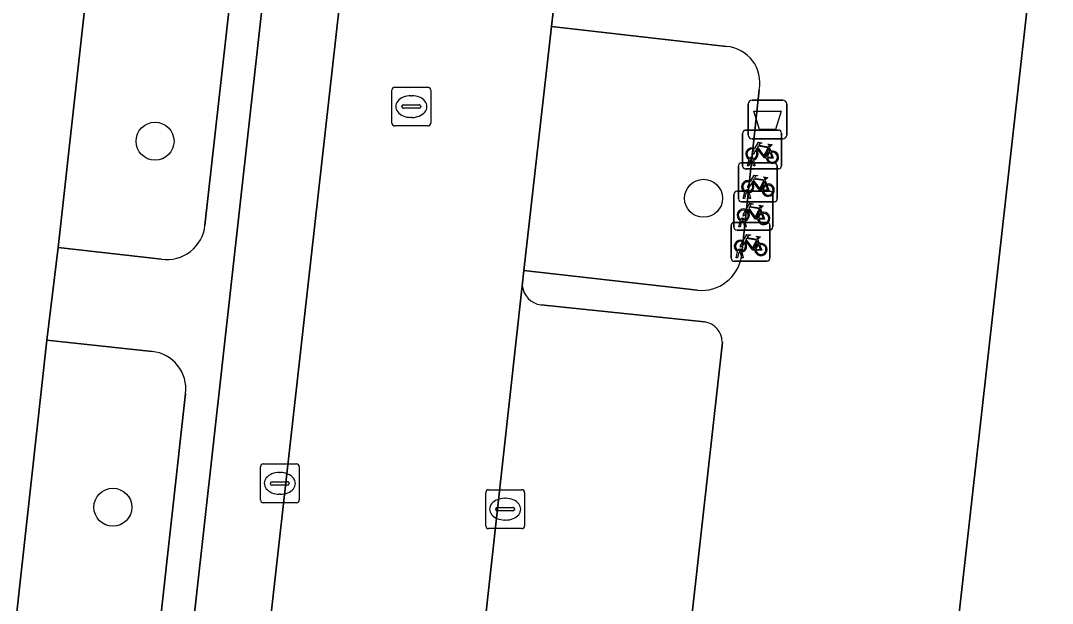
# Model space of a CAD drawing. Extents: x 162026 to 163502, y 387295 to 388169.
# Drawn here: x 162256.77 to 162283.34, y 387595.71 to 387610.71 of the extents above; entities that cross this region are included whole.
import ezdxf

# ---------------------------------------------------------------- set-up
doc = ezdxf.new("R2010")
doc.units = 0
for name, color, linetype in [('IMGEO_Afvalbak', 7, 'Continuous'), ('IMGEO_Berm_groen', 7, 'Continuous'), ('IMGEO_Boom', 7, 'Continuous'), ('IMGEO_Fietsenrek', 7, 'Continuous'), ('IMGEO_Fietspad_gesloten', 7, 'Continuous'), ('IMGEO_Groenvoorziening', 7, 'Continuous'), ('IMGEO_Kolk', 7, 'Continuous'), ('IMGEO_Pand', 7, 'Continuous'), ('IMGEO_Parkeervlak_open', 7, 'Continuous'), ('IMGEO_Rijbaan_lokaal_gesloten', 7, 'Continuous'), ('IMGEO_Rioolput', 7, 'Continuous'), ('IMGEO_Voetpad_open', 7, 'Continuous')]:
    doc.layers.add(name, color=color, linetype=linetype)

msp = doc.modelspace()

# ---------------------------------------------------------------- linework, layer by layer
at = {"layer": 'IMGEO_Afvalbak'}
for p, q in [((162275.61, 387608.665), (162276.4, 387608.665)), ((162276.4, 387608.665), (162275.61, 387608.665)), ((162275.51, 387607.765), (162275.51, 387608.565)), ((162275.51, 387608.565), (162275.51, 387607.765)), ((162276.5, 387608.565), (162276.5, 387607.765)), ((162276.5, 387607.765), (162276.5, 387608.565)), ((162276.4, 387607.665), (162275.61, 387607.665)), ((162275.61, 387607.665), (162276.4, 387607.665))]:
    msp.add_line(p, q, dxfattribs=at)
msp.add_lwpolyline([(162275.653, 387608.379), (162276.357, 387608.379), (162276.208, 387607.909), (162275.802, 387607.909), (162275.653, 387608.379)], dxfattribs=at)
for centre, start, end in [((162275.61, 387608.565), 90, 180), ((162275.61, 387608.565), 90, 180), ((162276.4, 387608.565), 0, 90), ((162276.4, 387608.565), 360, 90), ((162275.61, 387607.765), 180, 270), ((162275.61, 387607.765), 180, 270), ((162276.4, 387607.765), 270, 0), ((162276.4, 387607.765), 270, 0)]:
    msp.add_arc(centre, 0.1, start, end, dxfattribs=at)
at = {"layer": 'IMGEO_Berm_groen'}
for points in [[(162263.171, 387629.182), (162260.472, 387629.489), (162257.74, 387604.874), (162260.399, 387604.571)], [(162261.519, 387605.442), (162264.056, 387628.071)], [(162260.156, 387602.193), (162257.445, 387602.487), (162254.47, 387575.568), (162254.178, 387572.997), (162256.814, 387572.706)], [(162257.966, 387573.542), (162261.02, 387601.114)]]:
    msp.add_lwpolyline(points, dxfattribs=at)
for centre, radius, start, end in [((162260.539, 387605.547), 0.986, 261.852, 353.8909), ((162260.066, 387601.236), 0.961, 352.7183, 84.6531)]:
    msp.add_arc(centre, radius, start, end, dxfattribs=at)
at = {"layer": 'IMGEO_Boom'}
for centre in [(162260.234, 387607.607), (162274.359, 387606.137), (162259.148, 387598.185)]:
    msp.add_circle(centre, 0.489, dxfattribs=at)
at = {"layer": 'IMGEO_Fietsenrek'}
for p, q in [((162275.441, 387607.893), (162276.282, 387607.893)), ((162276.282, 387607.893), (162275.441, 387607.893)), ((162275.366, 387606.968), (162275.366, 387607.809)), ((162275.366, 387607.809), (162275.366, 387606.968)), ((162276.366, 387607.818), (162276.366, 387606.977)), ((162276.366, 387606.977), (162276.366, 387607.818)), ((162276.053, 387607.442), (162276.089, 387607.347)), ((162275.331, 387607.047), (162276.172, 387607.047)), ((162276.172, 387607.047), (162275.331, 387607.047)), ((162275.493, 387606.977), (162275.532, 387607.137)), ((162275.562, 387607.125), (162275.527, 387606.977)), ((162275.604, 387607.149), (162275.603, 387607.153)), ((162275.645, 387606.977), (162275.611, 387607.119)), ((162275.635, 387607.16), (162275.636, 387607.153)), ((162275.643, 387607.123), (162275.678, 387606.977)), ((162275.256, 387606.122), (162275.256, 387606.963)), ((162275.256, 387606.963), (162275.256, 387606.122)), ((162276.291, 387606.893), (162275.45, 387606.893)), ((162275.45, 387606.893), (162276.291, 387606.893)), ((162275.527, 387606.977), (162275.493, 387606.977)), ((162275.678, 387606.977), (162275.645, 387606.977)), ((162276.256, 387606.972), (162276.256, 387606.131)), ((162276.256, 387606.131), (162276.256, 387606.972)), ((162275.943, 387606.596), (162275.979, 387606.501)), ((162275.141, 387605.394), (162275.141, 387606.235)), ((162275.141, 387606.235), (162275.141, 387605.394)), ((162275.216, 387606.319), (162276.057, 387606.319)), ((162276.057, 387606.319), (162275.216, 387606.319)), ((162275.383, 387606.131), (162275.422, 387606.291)), ((162275.452, 387606.279), (162275.417, 387606.131)), ((162275.494, 387606.303), (162275.493, 387606.307)), ((162275.535, 387606.131), (162275.501, 387606.273)), ((162275.525, 387606.314), (162275.526, 387606.307)), ((162275.533, 387606.277), (162275.568, 387606.131)), ((162276.141, 387606.244), (162276.141, 387605.403)), ((162276.141, 387605.403), (162276.141, 387606.244)), ((162276.181, 387606.047), (162275.34, 387606.047)), ((162275.34, 387606.047), (162276.181, 387606.047)), ((162275.417, 387606.131), (162275.383, 387606.131)), ((162275.568, 387606.131), (162275.535, 387606.131)), ((162275.828, 387605.868), (162275.864, 387605.773)), ((162275.145, 387605.518), (162275.986, 387605.518)), ((162275.986, 387605.518), (162275.145, 387605.518)), ((162275.268, 387605.403), (162275.307, 387605.563)), ((162275.337, 387605.551), (162275.302, 387605.403)), ((162275.379, 387605.575), (162275.378, 387605.579)), ((162275.42, 387605.403), (162275.386, 387605.545)), ((162275.41, 387605.586), (162275.411, 387605.579)), ((162275.418, 387605.549), (162275.453, 387605.403)), ((162276.07, 387605.443), (162276.07, 387604.602)), ((162276.07, 387604.602), (162276.07, 387605.443)), ((162275.07, 387604.593), (162275.07, 387605.434)), ((162275.07, 387605.434), (162275.07, 387604.593)), ((162276.066, 387605.319), (162275.225, 387605.319)), ((162275.225, 387605.319), (162276.066, 387605.319)), ((162275.302, 387605.403), (162275.268, 387605.403)), ((162275.453, 387605.403), (162275.42, 387605.403)), ((162275.757, 387605.067), (162275.793, 387604.972)), ((162275.197, 387604.602), (162275.236, 387604.762)), ((162275.266, 387604.75), (162275.231, 387604.602)), ((162275.308, 387604.774), (162275.307, 387604.778)), ((162275.349, 387604.602), (162275.315, 387604.744)), ((162275.339, 387604.785), (162275.34, 387604.778)), ((162275.347, 387604.748), (162275.382, 387604.602)), ((162275.995, 387604.518), (162275.154, 387604.518)), ((162275.154, 387604.518), (162275.995, 387604.518)), ((162275.231, 387604.602), (162275.197, 387604.602)), ((162275.382, 387604.602), (162275.349, 387604.602))]:
    msp.add_line(p, q, dxfattribs=at)
for points in [[(162275.679, 387607.419), (162275.774, 387607.583), (162275.86, 387607.569), (162275.862, 387607.56), (162275.806, 387607.549), (162275.779, 387607.504), (162276.035, 387607.463)], [(162275.7, 387607.367), (162275.648, 387607.277), (162275.608, 387607.252), (162275.609, 387607.299), (162275.664, 387607.393)], [(162275.975, 387607.175), (162275.925, 387607.175), (162275.734, 387607.426), (162275.715, 387607.394)], [(162276.022, 387607.438), (162275.765, 387607.479), (162275.748, 387607.45), (162275.915, 387607.23), (162276.022, 387607.438)], [(162276.07, 387607.34), (162276.04, 387607.417), (162275.931, 387607.199), (162275.974, 387607.199)], [(162276.004, 387607.199), (162276.124, 387607.198), (162276.08, 387607.312)], [(162276.1, 387607.319), (162276.155, 387607.174), (162276.005, 387607.174)], [(162276.035, 387607.463), (162276.06, 387607.512), (162276.054, 387607.516), (162276.031, 387607.52), (162276.019, 387607.527), (162276.018, 387607.53), (162276.02, 387607.535), (162276.115, 387607.52), (162276.117, 387607.51), (162276.107, 387607.497), (162276.095, 387607.491), (162276.081, 387607.497), (162276.053, 387607.442)], [(162275.59, 387606.521), (162275.538, 387606.431), (162275.498, 387606.406), (162275.499, 387606.453), (162275.554, 387606.547)], [(162275.569, 387606.573), (162275.664, 387606.737), (162275.75, 387606.723), (162275.752, 387606.714), (162275.696, 387606.703), (162275.669, 387606.658), (162275.925, 387606.617)], [(162275.865, 387606.329), (162275.815, 387606.329), (162275.624, 387606.58), (162275.605, 387606.548)], [(162275.912, 387606.592), (162275.655, 387606.633), (162275.638, 387606.604), (162275.805, 387606.384), (162275.912, 387606.592)], [(162275.96, 387606.494), (162275.93, 387606.571), (162275.821, 387606.353), (162275.864, 387606.353)], [(162275.925, 387606.617), (162275.95, 387606.666), (162275.944, 387606.67), (162275.921, 387606.674), (162275.909, 387606.681), (162275.908, 387606.684), (162275.91, 387606.689), (162276.005, 387606.674), (162276.007, 387606.664), (162275.997, 387606.651), (162275.985, 387606.645), (162275.971, 387606.651), (162275.943, 387606.596)], [(162275.894, 387606.353), (162276.014, 387606.352), (162275.97, 387606.466)], [(162275.99, 387606.473), (162276.045, 387606.328), (162275.895, 387606.328)], [(162275.454, 387605.845), (162275.549, 387606.009), (162275.635, 387605.995), (162275.637, 387605.986), (162275.581, 387605.975), (162275.554, 387605.93), (162275.81, 387605.889)], [(162275.475, 387605.793), (162275.423, 387605.703), (162275.383, 387605.678), (162275.384, 387605.725), (162275.439, 387605.819)], [(162275.75, 387605.601), (162275.7, 387605.601), (162275.509, 387605.852), (162275.49, 387605.82)], [(162275.797, 387605.864), (162275.54, 387605.905), (162275.523, 387605.876), (162275.69, 387605.656), (162275.797, 387605.864)], [(162275.845, 387605.766), (162275.815, 387605.843), (162275.706, 387605.625), (162275.749, 387605.625)], [(162275.779, 387605.625), (162275.899, 387605.624), (162275.855, 387605.738)], [(162275.875, 387605.745), (162275.93, 387605.6), (162275.78, 387605.6)], [(162275.81, 387605.889), (162275.835, 387605.938), (162275.829, 387605.942), (162275.806, 387605.946), (162275.794, 387605.953), (162275.793, 387605.956), (162275.795, 387605.961), (162275.89, 387605.946), (162275.892, 387605.936), (162275.882, 387605.923), (162275.87, 387605.917), (162275.856, 387605.923), (162275.828, 387605.868)], [(162275.383, 387605.044), (162275.478, 387605.208), (162275.564, 387605.194), (162275.566, 387605.185), (162275.51, 387605.174), (162275.483, 387605.129), (162275.739, 387605.088)], [(162275.404, 387604.992), (162275.352, 387604.902), (162275.312, 387604.877), (162275.313, 387604.924), (162275.368, 387605.018)], [(162275.679, 387604.8), (162275.629, 387604.8), (162275.438, 387605.051), (162275.419, 387605.019)], [(162275.726, 387605.063), (162275.469, 387605.104), (162275.452, 387605.075), (162275.619, 387604.855), (162275.726, 387605.063)], [(162275.774, 387604.965), (162275.744, 387605.042), (162275.635, 387604.824), (162275.678, 387604.824)], [(162275.708, 387604.824), (162275.828, 387604.823), (162275.784, 387604.937)], [(162275.804, 387604.944), (162275.859, 387604.799), (162275.709, 387604.799)], [(162275.739, 387605.088), (162275.764, 387605.137), (162275.758, 387605.141), (162275.735, 387605.145), (162275.723, 387605.152), (162275.722, 387605.155), (162275.724, 387605.16), (162275.819, 387605.145), (162275.821, 387605.135), (162275.811, 387605.122), (162275.799, 387605.116), (162275.785, 387605.122), (162275.757, 387605.067)]]:
    msp.add_lwpolyline(points, dxfattribs=at)
for centre, radius, start, end in [((162275.444, 387607.815), 0.0779, 92.4484, 184.2845), ((162275.444, 387607.815), 0.0779, 92.4484, 184.2845), ((162276.288, 387607.815), 0.0779, 2.4484, 94.2845), ((162276.288, 387607.815), 0.0779, 2.4484, 94.2845), ((162275.606, 387607.278), 0.159, 62.6766, 242.1369), ((162275.606, 387607.278), 0.129, 63.3192, 238.903), ((162275.606, 387607.278), 0.129, 283.6043, 43.4302), ((162275.606, 387607.278), 0.159, 283.5766, 46.6042), ((162276.133, 387607.194), 0.159, 113.3408, 178.3217), ((162276.133, 387607.194), 0.159, 187.0065, 105.7708), ((162276.133, 387607.194), 0.129, 113.923, 177.9556), ((162276.133, 387607.194), 0.129, 188.6715, 104.5883), ((162275.334, 387606.969), 0.0779, 92.4484, 184.2845), ((162275.334, 387606.969), 0.0779, 92.4484, 184.2845), ((162275.586, 387607.149), 0.0499, 12.8025, 158.6934), ((162275.606, 387607.278), 0.159, 253.9967, 271.7867), ((162275.586, 387607.149), 0.0174, 12.8025, 163.4502), ((162275.606, 387607.278), 0.129, 253.415, 269.0204), ((162276.178, 387606.969), 0.0779, 2.4484, 94.2845), ((162276.178, 387606.969), 0.0779, 2.4484, 94.2845), ((162275.444, 387606.971), 0.0779, 182.4484, 274.2845), ((162275.444, 387606.971), 0.0779, 182.4484, 274.2845), ((162276.288, 387606.971), 0.0779, 272.4484, 4.2845), ((162276.288, 387606.971), 0.0779, 272.4484, 4.2845), ((162275.496, 387606.432), 0.159, 62.6766, 242.1369), ((162275.496, 387606.432), 0.129, 63.3192, 238.903), ((162275.496, 387606.432), 0.129, 283.6043, 43.4302), ((162275.496, 387606.432), 0.159, 283.5766, 46.6042), ((162276.023, 387606.348), 0.159, 187.0065, 105.7708), ((162275.219, 387606.241), 0.0779, 92.4484, 184.2845), ((162275.219, 387606.241), 0.0779, 92.4484, 184.2845), ((162275.476, 387606.303), 0.0499, 12.8025, 158.6934), ((162275.496, 387606.432), 0.159, 253.9967, 271.7867), ((162275.476, 387606.303), 0.0174, 12.8025, 163.4502), ((162275.496, 387606.432), 0.129, 253.415, 269.0204), ((162276.023, 387606.348), 0.159, 113.3408, 178.3217), ((162276.023, 387606.348), 0.129, 113.923, 177.9556), ((162276.023, 387606.348), 0.129, 188.6715, 104.5883), ((162276.063, 387606.241), 0.0779, 2.4484, 94.2845), ((162276.063, 387606.241), 0.0779, 2.4484, 94.2845), ((162275.334, 387606.125), 0.0779, 182.4484, 274.2845), ((162275.334, 387606.125), 0.0779, 182.4484, 274.2845), ((162276.178, 387606.125), 0.0779, 272.4484, 4.2845), ((162276.178, 387606.125), 0.0779, 272.4484, 4.2845), ((162275.381, 387605.704), 0.159, 62.6766, 242.1369), ((162275.381, 387605.704), 0.129, 63.3192, 238.903), ((162275.381, 387605.704), 0.129, 283.6043, 43.4302), ((162275.381, 387605.704), 0.159, 283.5766, 46.6042), ((162275.908, 387605.62), 0.159, 113.3408, 178.3217), ((162275.908, 387605.62), 0.159, 187.0065, 105.7708), ((162275.908, 387605.62), 0.129, 113.923, 177.9556), ((162275.908, 387605.62), 0.129, 188.6715, 104.5883), ((162275.148, 387605.44), 0.0779, 92.4484, 184.2845), ((162275.148, 387605.44), 0.0779, 92.4484, 184.2845), ((162275.361, 387605.575), 0.0499, 12.8025, 158.6934), ((162275.381, 387605.704), 0.159, 253.9967, 271.7867), ((162275.361, 387605.575), 0.0174, 12.8025, 163.4502), ((162275.381, 387605.704), 0.129, 253.415, 269.0204), ((162275.992, 387605.44), 0.0779, 2.4484, 94.2845), ((162275.992, 387605.44), 0.0779, 2.4484, 94.2845), ((162275.219, 387605.397), 0.0779, 182.4484, 274.2845), ((162275.219, 387605.397), 0.0779, 182.4484, 274.2845), ((162276.063, 387605.397), 0.0779, 272.4484, 4.2845), ((162276.063, 387605.397), 0.0779, 272.4484, 4.2845), ((162275.31, 387604.903), 0.159, 62.6766, 242.1369), ((162275.31, 387604.903), 0.129, 63.3192, 238.903), ((162275.31, 387604.903), 0.129, 283.6043, 43.4302), ((162275.31, 387604.903), 0.159, 283.5766, 46.6042), ((162275.837, 387604.819), 0.159, 113.3408, 178.3217), ((162275.837, 387604.819), 0.159, 187.0065, 105.7708), ((162275.837, 387604.819), 0.129, 113.923, 177.9556), ((162275.837, 387604.819), 0.129, 188.6715, 104.5883), ((162275.29, 387604.774), 0.0499, 12.8025, 158.6934), ((162275.31, 387604.903), 0.159, 253.9967, 271.7867), ((162275.29, 387604.774), 0.0174, 12.8025, 163.4502), ((162275.31, 387604.903), 0.129, 253.415, 269.0204), ((162275.148, 387604.596), 0.0779, 182.4484, 274.2845), ((162275.148, 387604.596), 0.0779, 182.4484, 274.2845), ((162275.992, 387604.596), 0.0779, 272.4484, 4.2845), ((162275.992, 387604.596), 0.0779, 272.4484, 4.2845)]:
    msp.add_arc(centre, radius, start, end, dxfattribs=at)
at = {"layer": 'IMGEO_Fietspad_gesloten'}
msp.add_lwpolyline([(162249.002, 387527.305), (162250.593, 387541.437), (162251.213, 387546.944), (162251.283, 387547.562), (162253.903, 387570.582), (162254.178, 387572.997), (162254.47, 387575.568), (162257.445, 387602.487), (162257.74, 387604.874), (162260.472, 387629.489), (162260.746, 387631.878), (162262.605, 387648.82), (162263.515, 387657.112), (162260.081, 387657.552), (162255.563, 387617.085), (162250.964, 387576.026), (162247.716, 387547.043), (162245.412, 387526.736)], dxfattribs=at)
at = {"layer": 'IMGEO_Groenvoorziening'}
for points in [[(162270.44, 387610.557), (162269.735, 387604.276), (162274.201, 387603.771)], [(162274.946, 387610.049), (162270.44, 387610.557)], [(162275.339, 387604.647), (162275.791, 387608.931)]]:
    msp.add_lwpolyline(points, dxfattribs=at)
for centre, radius, start, end in [((162274.874, 387609.116), 0.935, 348.5713, 85.5937), ((162274.307, 387604.811), 1.045, 264.1919, 350.9843)]:
    msp.add_arc(centre, radius, start, end, dxfattribs=at)
at = {"layer": 'IMGEO_Kolk'}
for p, q in [((162262.947, 387598.373), (162262.947, 387599.225)), ((162263.022, 387599.299), (162263.874, 387599.299)), ((162263.435, 387599.079), (162263.46, 387599.079)), ((162263.948, 387599.225), (162263.948, 387598.373)), ((162263.206, 387598.793), (162263.206, 387598.805)), ((162263.249, 387598.842), (162263.647, 387598.842)), ((162263.69, 387598.805), (162263.69, 387598.793)), ((162263.644, 387598.756), (162263.246, 387598.756)), ((162268.75, 387597.709), (162268.75, 387598.561)), ((162268.825, 387598.635), (162269.677, 387598.635)), ((162269.751, 387598.561), (162269.751, 387597.709)), ((162263.874, 387598.299), (162263.022, 387598.299)), ((162263.458, 387598.519), (162263.433, 387598.519)), ((162269.238, 387598.415), (162269.263, 387598.415)), ((162269.009, 387598.129), (162269.009, 387598.141)), ((162269.447, 387598.092), (162269.049, 387598.092)), ((162269.052, 387598.178), (162269.45, 387598.178)), ((162269.493, 387598.141), (162269.493, 387598.129)), ((162269.261, 387597.855), (162269.236, 387597.855)), ((162269.677, 387597.635), (162268.825, 387597.635))]:
    msp.add_line(p, q, dxfattribs=at)
for points in [[(162262.947, 387598.373), (162262.947, 387599.225)], [(162263.022, 387599.299), (162263.874, 387599.299)], [(162263.948, 387599.225), (162263.948, 387598.373)], [(162268.75, 387597.709), (162268.75, 387598.561)], [(162268.825, 387598.635), (162269.677, 387598.635)], [(162269.751, 387598.561), (162269.751, 387597.709)], [(162263.874, 387598.299), (162263.022, 387598.299)], [(162269.677, 387597.635), (162268.825, 387597.635)]]:
    msp.add_lwpolyline(points, dxfattribs=at)
for centre, radius, start, end in [((162263.024, 387599.223), 0.0765, 91.552, 178.448), ((162263.024, 387599.223), 0.0765, 91.552, 178.448), ((162263.872, 387599.223), 0.0765, 1.552, 88.448), ((162263.872, 387599.223), 0.0765, 1.552, 88.448), ((162263.246, 387598.802), 0.0403, 85.8775, 175.7526), ((162263.651, 387598.804), 0.0386, 1.7309, 96.639), ((162263.243, 387598.792), 0.0366, 178.938, 274.7102), ((162263.647, 387598.799), 0.043, 264.8664, 352.4533), ((162268.827, 387598.559), 0.0765, 91.552, 178.448), ((162268.827, 387598.559), 0.0765, 91.552, 178.448), ((162269.675, 387598.559), 0.0765, 1.552, 88.448), ((162269.675, 387598.559), 0.0765, 1.552, 88.448), ((162263.024, 387598.375), 0.0765, 181.552, 268.448), ((162263.024, 387598.375), 0.0765, 181.552, 268.448), ((162263.872, 387598.375), 0.0765, 271.552, 358.448), ((162263.872, 387598.375), 0.0765, 271.552, 358.448), ((162269.049, 387598.138), 0.0403, 85.8775, 175.7526), ((162269.046, 387598.128), 0.0366, 178.938, 274.7102), ((162269.45, 387598.135), 0.043, 264.8664, 352.4533), ((162269.454, 387598.14), 0.0386, 1.7309, 96.639), ((162268.827, 387597.711), 0.0765, 181.552, 268.448), ((162268.827, 387597.711), 0.0765, 181.552, 268.448), ((162269.675, 387597.711), 0.0765, 271.552, 358.448), ((162269.675, 387597.711), 0.0765, 271.552, 358.448)]:
    msp.add_arc(centre, radius, start, end, dxfattribs=at)
for centre, major_axis, ratio, start_param, end_param in [((162263.434, 387598.799), (-0.387, 0.002), 0.722429, 4.712389, 7.853982), ((162263.459, 387598.799), (-0.39, 0.002), 0.717154, 1.570796, 4.712389), ((162269.237, 387598.135), (-0.387, 0.002), 0.722429, 4.712389, 7.853982), ((162269.262, 387598.135), (-0.39, 0.002), 0.717154, 1.570796, 4.712389)]:
    msp.add_ellipse(centre, major_axis=major_axis, ratio=ratio, start_param=start_param, end_param=end_param, dxfattribs=at)
at = {"layer": 'IMGEO_Pand'}
msp.add_lwpolyline([(162284.468, 387626.843), (162279.706, 387584.469), (162299.117, 387582.352)], dxfattribs=at)
at = {"layer": 'IMGEO_Parkeervlak_open'}
for points in [[(162261.972, 387584.295), (162265.536, 387616.015), (162268.572, 387642.831)], [(162266.484, 387642.184), (162263.568, 387616.23), (162260.132, 387585.464)], [(162269.691, 387603.88), (162268.219, 387590.6)], [(162274.386, 387602.961), (162270.165, 387603.395)], [(162273.562, 387590.938), (162274.843, 387602.438)]]:
    msp.add_lwpolyline(points, dxfattribs=at)
for centre, radius, start, end in [((162270.248, 387603.95), 0.561, 187.1579, 261.5278), ((162274.294, 387602.419), 0.549, 1.9379, 80.3563)]:
    msp.add_arc(centre, radius, start, end, dxfattribs=at)
at = {"layer": 'IMGEO_Rijbaan_lokaal_gesloten'}
for points in [[(162269.691, 387603.88), (162269.735, 387604.276), (162270.44, 387610.557), (162270.483, 387610.938), (162271.83, 387622.883), (162271.935, 387623.796), (162272.612, 387629.708), (162272.661, 387630.134), (162273.862, 387640.857), (162273.911, 387641.266), (162274.23, 387643.955), (162268.773, 387644.721), (162268.572, 387642.831), (162265.536, 387616.015), (162261.972, 387584.295), (162261.88, 387583.741), (162259.779, 387575.24)], [(162265.657, 387567.585), (162266.306, 387573.59), (162266.38, 387574.271), (162268.018, 387588.53), (162268.022, 387588.565), (162268.219, 387590.6), (162269.691, 387603.88)]]:
    msp.add_lwpolyline(points, dxfattribs=at)
at = {"layer": 'IMGEO_Rioolput'}
for p, q in [((162266.333, 387608.073), (162266.333, 387608.925)), ((162266.408, 387608.999), (162267.26, 387608.999)), ((162267.334, 387608.925), (162267.334, 387608.073)), ((162266.821, 387608.779), (162266.846, 387608.779)), ((162266.592, 387608.493), (162266.592, 387608.505)), ((162267.03, 387608.456), (162266.632, 387608.456)), ((162266.635, 387608.542), (162267.033, 387608.542)), ((162267.076, 387608.505), (162267.076, 387608.493)), ((162266.844, 387608.219), (162266.819, 387608.219)), ((162267.26, 387607.999), (162266.408, 387607.999))]:
    msp.add_line(p, q, dxfattribs=at)
for points in [[(162266.333, 387608.073), (162266.333, 387608.925)], [(162266.408, 387608.999), (162267.26, 387608.999)], [(162267.334, 387608.925), (162267.334, 387608.073)], [(162267.26, 387607.999), (162266.408, 387607.999)]]:
    msp.add_lwpolyline(points, dxfattribs=at)
for centre, radius, start, end in [((162266.41, 387608.923), 0.0765, 91.552, 178.448), ((162266.41, 387608.923), 0.0765, 91.552, 178.448), ((162267.258, 387608.923), 0.0765, 1.552, 88.448), ((162267.258, 387608.923), 0.0765, 1.552, 88.448), ((162266.632, 387608.502), 0.0403, 85.8775, 175.7526), ((162266.629, 387608.492), 0.0366, 178.938, 274.7102), ((162267.033, 387608.499), 0.043, 264.8664, 352.4533), ((162267.037, 387608.504), 0.0386, 1.7309, 96.639), ((162266.41, 387608.075), 0.0765, 181.552, 268.448), ((162266.41, 387608.075), 0.0765, 181.552, 268.448), ((162267.258, 387608.075), 0.0765, 271.552, 358.448), ((162267.258, 387608.075), 0.0765, 271.552, 358.448)]:
    msp.add_arc(centre, radius, start, end, dxfattribs=at)
for centre, major_axis, ratio, start_param, end_param in [((162266.82, 387608.499), (-0.387, 0.002), 0.722429, 4.712389, 7.853982), ((162266.845, 387608.499), (-0.39, 0.002), 0.717154, 1.570796, 4.712389)]:
    msp.add_ellipse(centre, major_axis=major_axis, ratio=ratio, start_param=start_param, end_param=end_param, dxfattribs=at)
at = {"layer": 'IMGEO_Voetpad_open'}
for points in [[(162260.132, 387585.464), (162263.568, 387616.23), (162266.484, 387642.184)], [(162276.084, 387551.129), (162276.745, 387558.061), (162278.491, 387573.437), (162278.751, 387575.978), (162278.897, 387577.398), (162279.501, 387583.06), (162279.706, 387584.469), (162284.468, 387626.843), (162285.173, 387631.635)], [(162264.056, 387628.071), (162261.519, 387605.442)], [(162270.483, 387610.938), (162270.44, 387610.557), (162274.946, 387610.049)], [(162275.791, 387608.931), (162275.339, 387604.647)], [(162260.399, 387604.571), (162257.74, 387604.874), (162257.445, 387602.487), (162260.156, 387602.193)], [(162274.201, 387603.771), (162269.735, 387604.276), (162269.691, 387603.88)], [(162270.165, 387603.395), (162274.386, 387602.961)], [(162274.843, 387602.438), (162273.562, 387590.938)], [(162261.02, 387601.114), (162257.966, 387573.542)]]:
    msp.add_lwpolyline(points, dxfattribs=at)
for centre, radius, start, end in [((162274.874, 387609.116), 0.935, 348.5713, 85.5937), ((162260.539, 387605.547), 0.986, 261.852, 353.8909), ((162274.307, 387604.811), 1.045, 264.1919, 350.9843), ((162270.248, 387603.95), 0.561, 187.1579, 261.5278), ((162274.294, 387602.419), 0.549, 1.9379, 80.3563), ((162260.066, 387601.236), 0.961, 352.7183, 84.6531)]:
    msp.add_arc(centre, radius, start, end, dxfattribs=at)

doc.saveas('drawing.dxf')
